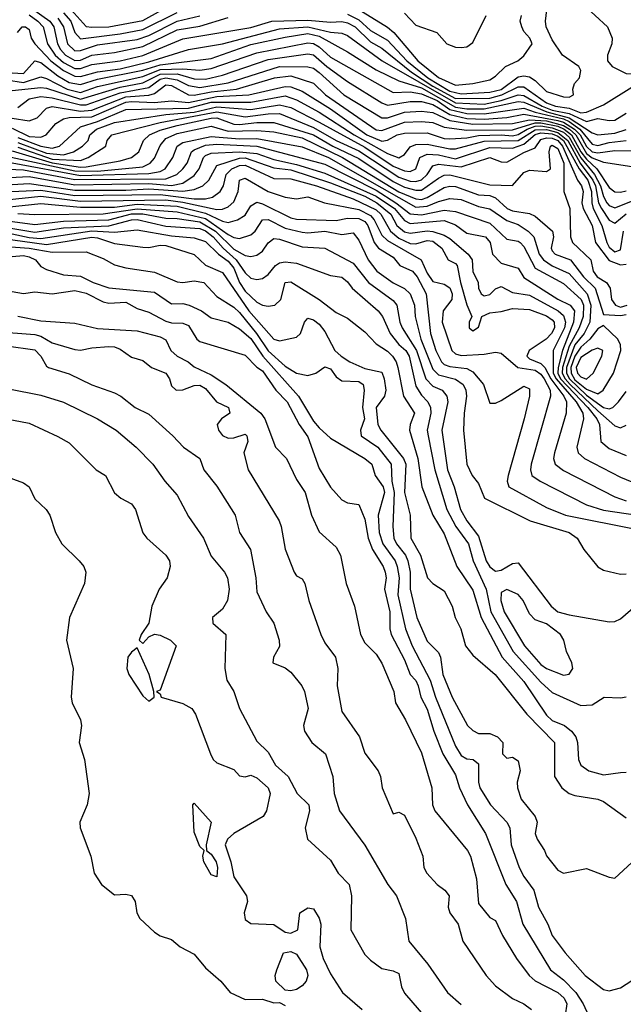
# Model space of a CAD drawing. Header units: metres. Extents: x -51132 to -49532, y -231222 to -229437.
# Tile 450 of 656: x -50107 to -50054, y -230542 to -230456. Entities that reach past the tile are written whole.
import ezdxf

# ---------------------------------------------------------------- set-up
doc = ezdxf.new("R2010")
doc.units = ezdxf.units.M
for name, color, linetype in [('CONTOUR_HALF', 8, 'Continuous'), ('CONTOUR_INDEX', 1, 'Continuous'), ('CONTOUR_INTER', 3, 'Continuous')]:
    doc.layers.add(name, color=color, linetype=linetype)

msp = doc.modelspace()

# ---------------------------------------------------------------- linework, layer by layer
at = {"layer": 'CONTOUR_HALF'}
for points, elevation in [([(-50102.389, -230454.759), (-50101.08, -230456.22), (-50100.58, -230456.3), (-50099.08, -230456.274), (-50096.08, -230455.712), (-50093.08, -230454.03)], 57.5), ([(-50077.08, -230454.733), (-50074.58, -230456.303), (-50074.014, -230456.759), (-50071.915, -230459.259), (-50070.08, -230460.718), (-50068.58, -230461.409), (-50067.071, -230461.259), (-50065.58, -230460.915), (-50065.08, -230460.619), (-50064.202, -230459.759), (-50063.1, -230459.259), (-50062.58, -230458.812), (-50061.836, -230457.759), (-50062.04, -230457.259), (-50062.58, -230456.684), (-50062.752, -230456.259), (-50062.899, -230455.759), (-50062.784, -230455.259)], 58.5), ([(-50106.08, -230455.221), (-50105.328, -230455.759), (-50104.874, -230456.259), (-50104.493, -230457.759), (-50103.795, -230458.759), (-50103.08, -230459.402), (-50102.08, -230459.918), (-50101.58, -230459.935), (-50100.58, -230459.564), (-50098.08, -230459.247), (-50096.08, -230458.798), (-50092.58, -230457.312), (-50086.58, -230456.329), (-50084.746, -230455.759), (-50081.58, -230455.689), (-50079.58, -230455.865), (-50078.58, -230455.779), (-50078.08, -230455.896), (-50077.415, -230456.259), (-50076.08, -230457.579), (-50075.08, -230458.136), (-50072.447, -230460.259), (-50070.58, -230461.473), (-50068.58, -230462.562), (-50065.58, -230462.542), (-50064.505, -230462.259), (-50063.08, -230461.552), (-50062.58, -230461.544), (-50060.58, -230462.951), (-50059.806, -230463.259), (-50058.58, -230463.431), (-50057.58, -230463.819), (-50057.08, -230463.782), (-50055.58, -230463.137), (-50053.08, -230461.583)], 59.5), ([(-50103.58, -230455.495), (-50103.058, -230456.259), (-50102.725, -230457.759), (-50102.08, -230458.376), (-50101.58, -230458.342), (-50100.08, -230457.846), (-50096.58, -230457.384), (-50095.58, -230457.04), (-50093.08, -230455.773), (-50091.08, -230455.305)], 58.5), ([(-50107.58, -230460.321), (-50106.58, -230460.368), (-50105.58, -230459.244), (-50105.08, -230459.403), (-50103.58, -230460.567), (-50102.58, -230461.156), (-50101.58, -230461.344), (-50100.08, -230460.87), (-50096.08, -230460.081), (-50094.58, -230459.595), (-50090.08, -230459.036), (-50086.58, -230457.829), (-50083.58, -230457.161), (-50081.58, -230456.863), (-50080.58, -230457.095), (-50078.08, -230458.449), (-50075.58, -230460.046), (-50073.58, -230461.005), (-50071.58, -230461.638), (-50068.58, -230463.328), (-50067.58, -230463.48), (-50066.08, -230463.492), (-50063.08, -230462.843), (-50062.58, -230462.884), (-50060.571, -230463.759), (-50058.58, -230464.276), (-50056.58, -230465.586), (-50056.08, -230465.768), (-50054.58, -230465.609), (-50053.58, -230465.302)], 60.5), ([(-50107.58, -230461.854), (-50105.08, -230461.609), (-50104.58, -230461.665), (-50101.58, -230462.62), (-50098.08, -230461.57), (-50096.08, -230461.185), (-50094.58, -230460.428), (-50093.08, -230460.414), (-50091.58, -230460.838), (-50090.58, -230460.862), (-50089.08, -230460.508), (-50085.08, -230459.147), (-50081.58, -230458.632), (-50081.08, -230458.738), (-50079.904, -230459.759), (-50078.08, -230461.077), (-50075.08, -230462.951), (-50074.58, -230463.149), (-50072.58, -230462.831), (-50071.58, -230462.842), (-50070.58, -230463.095), (-50069.08, -230463.984), (-50067.58, -230464.325), (-50066.08, -230464.386), (-50064.08, -230464.236), (-50062.58, -230463.959), (-50059.58, -230464.517), (-50059.08, -230464.649), (-50058.124, -230465.259), (-50057.622, -230465.759), (-50057.08, -230466.791), (-50056.58, -230467.271), (-50056.08, -230467.36), (-50054.58, -230467.141), (-50053.08, -230467.19)], 61.5), ([(-50107.58, -230464.313), (-50106.08, -230464.551), (-50105.38, -230464.259), (-50104.58, -230463.432), (-50104.08, -230463.28), (-50101.58, -230463.682), (-50100.58, -230463.611), (-50097.58, -230462.41), (-50095.58, -230462.287), (-50095.08, -230462.134), (-50094.08, -230461.366), (-50093.58, -230461.44), (-50092.08, -230462.255), (-50091.58, -230462.282), (-50090.08, -230461.99), (-50087.846, -230461.759), (-50084.51, -230460.759), (-50083.08, -230460.575), (-50081.08, -230461.227), (-50080.022, -230462.259), (-50075.58, -230465.32), (-50075.08, -230465.382), (-50073.08, -230464.665), (-50071.58, -230464.592), (-50070.58, -230464.673), (-50069.58, -230465.108), (-50067.58, -230465.365), (-50063.58, -230465.342), (-50061.58, -230464.714), (-50061.08, -230464.706), (-50059.58, -230465.018), (-50059.026, -230465.259), (-50058.392, -230465.759), (-50057.574, -230467.259), (-50057.08, -230467.925), (-50056.167, -230468.759), (-50055.08, -230470.406), (-50054.58, -230470.794), (-50054.08, -230470.825), (-50053.58, -230470.69)], 62.5), ([(-50107.08, -230466.018), (-50105.08, -230466.78), (-50104.08, -230466.931), (-50103.423, -230466.759), (-50101.58, -230465.062), (-50100.08, -230464.584), (-50097.58, -230463.534), (-50092.08, -230463.408), (-50090.08, -230462.908), (-50086.58, -230462.901), (-50083.58, -230462.342), (-50082.58, -230462.693), (-50080.58, -230463.779), (-50077.504, -230465.759), (-50074.58, -230467.4), (-50073.58, -230467.794), (-50073.08, -230467.499), (-50072.58, -230466.835), (-50072.08, -230466.63), (-50071.08, -230466.587), (-50069.08, -230467.003), (-50068.58, -230467.003), (-50066.08, -230466.327), (-50063.08, -230466.268), (-50061.58, -230465.327), (-50060.58, -230465.303), (-50059.58, -230465.566), (-50058.724, -230466.259), (-50057.635, -230468.259), (-50056.499, -230469.759), (-50056.279, -230470.259), (-50056.001, -230471.759), (-50055.748, -230472.259), (-50055.08, -230473.288), (-50054.58, -230473.55), (-50053.58, -230472.723)], 63.5), ([(-50107.08, -230466.846), (-50104.08, -230467.904), (-50101.58, -230468.015), (-50100.903, -230467.759), (-50099.339, -230466.759), (-50099.22, -230466.259), (-50098.816, -230465.759), (-50094.58, -230464.679), (-50089.58, -230463.756), (-50087.08, -230464.195), (-50085.08, -230463.913), (-50084.08, -230463.894), (-50081.08, -230465.115), (-50079.08, -230466.265), (-50077.08, -230467.166), (-50073.58, -230469.484), (-50072.58, -230469.838), (-50072.08, -230469.887), (-50071.58, -230469.719), (-50071.094, -230469.259), (-50070.58, -230468.49), (-50070.08, -230468.358), (-50068.08, -230468.579), (-50065.58, -230467.765), (-50064.58, -230468.14), (-50064.08, -230468.182), (-50062.58, -230467.325), (-50061.58, -230466.923), (-50061.08, -230466.186), (-50060.58, -230466.028), (-50060.08, -230466.061), (-50059.58, -230466.257), (-50059.165, -230466.759), (-50057.861, -230469.759), (-50057.493, -230470.259), (-50057.374, -230470.759), (-50057.485, -230471.759), (-50057.369, -230472.259), (-50056.569, -230473.759), (-50056.267, -230475.259), (-50055.08, -230476.842), (-50054.08, -230477.219), (-50053.58, -230477.153)], 64.5), ([(-50108.08, -230467.655), (-50102.08, -230468.938), (-50100.08, -230468.966), (-50096.08, -230468.575), (-50095.44, -230468.259), (-50095.08, -230467.837), (-50094.58, -230466.713), (-50094.08, -230466.096), (-50093.08, -230465.649), (-50090.08, -230464.999), (-50088.58, -230465.446), (-50086.08, -230465.383), (-50084.58, -230465.491), (-50082.08, -230466.043), (-50078.545, -230467.759), (-50073.58, -230470.792), (-50072.08, -230471.395), (-50071.58, -230471.461), (-50071.08, -230471.294), (-50069.58, -230470.401), (-50069.08, -230470.275), (-50068.58, -230470.329), (-50066.58, -230471.053), (-50065.58, -230471.108), (-50065.08, -230471.305), (-50064.032, -230472.259), (-50063.58, -230472.447), (-50062.08, -230472.692), (-50061.58, -230472.918), (-50060.05, -230474.259), (-50059.965, -230474.759), (-50060.179, -230475.759), (-50060.08, -230475.976), (-50059.831, -230476.259), (-50058.469, -230476.759), (-50057.346, -230478.259), (-50056.309, -230479.259), (-50055.58, -230481.589), (-50054.08, -230481.683), (-50053.58, -230481.578)], 65.5), ([(-50108.58, -230468.775), (-50106.58, -230468.851), (-50102.08, -230469.71), (-50094.08, -230469.654), (-50093.113, -230469.259), (-50092.567, -230468.759), (-50092.182, -230468.259), (-50091.811, -230467.259), (-50091.58, -230467.094), (-50090.58, -230466.668), (-50089.58, -230466.586), (-50086.08, -230466.759), (-50080.08, -230468.359), (-50075.58, -230470.64), (-50073.827, -230471.759), (-50072.58, -230472.729), (-50071.58, -230472.805), (-50069.58, -230472.409), (-50068.58, -230472.521), (-50065.58, -230473.532), (-50064.08, -230474.953), (-50063.08, -230475.123), (-50062.915, -230475.259), (-50062.58, -230475.61), (-50061.58, -230477.511), (-50059.08, -230478.863), (-50057.547, -230480.259), (-50057.342, -230480.759), (-50057.364, -230481.759), (-50057.7, -230482.759), (-50058.58, -230484.38), (-50059.18, -230486.259), (-50059.202, -230486.759), (-50058.957, -230487.259), (-50058.51, -230487.759), (-50056.08, -230490.063), (-50054.58, -230491.387), (-50054.08, -230491.557), (-50053.58, -230491.317)], 66.5), ([(-50109.58, -230470.273), (-50106.08, -230470.054), (-50102.08, -230470.639), (-50097.58, -230470.648), (-50095.58, -230470.514), (-50092.58, -230470.722), (-50091.58, -230470.594), (-50090.809, -230470.259), (-50090.287, -230469.759), (-50089.58, -230468.468), (-50087.58, -230467.821), (-50087.08, -230467.803), (-50084.58, -230468.671), (-50083.08, -230468.841), (-50079.58, -230469.996), (-50076.58, -230471.181), (-50075.519, -230471.759), (-50074.291, -230472.759), (-50073.76, -230473.759), (-50073.08, -230474.305), (-50072.58, -230474.425), (-50071.08, -230474.205), (-50070.58, -230474.264), (-50069.58, -230474.592), (-50069.08, -230474.906), (-50067.475, -230476.259), (-50067.123, -230476.759), (-50067.08, -230477.795), (-50066.607, -230478.759), (-50066.562, -230479.259), (-50066.335, -230479.759), (-50066.08, -230479.949), (-50065.58, -230479.823), (-50065.08, -230479.321), (-50064.58, -230479.116), (-50063.58, -230479.642), (-50062.08, -230479.882), (-50059.555, -230481.259), (-50059.08, -230481.667), (-50058.915, -230482.259), (-50058.993, -230482.759), (-50060, -230484.759), (-50060, -230486.759), (-50059.746, -230487.259), (-50057.982, -230489.259), (-50057.384, -230490.259), (-50057.318, -230490.759), (-50057.917, -230493.259), (-50057.813, -230493.759), (-50057.244, -230494.259), (-50054.08, -230495.9), (-50053.08, -230496.313)], 67.5), ([(-50108.08, -230471.485), (-50105.08, -230471.164), (-50101.58, -230471.615), (-50094.08, -230471.502), (-50092.58, -230471.692), (-50089.58, -230472.329), (-50089.08, -230472.319), (-50088.58, -230472.107), (-50088.08, -230471.681), (-50087.702, -230470.759), (-50087.603, -230469.759), (-50087.08, -230469.579), (-50085.08, -230470.746), (-50083.58, -230471.261), (-50082.58, -230471.404), (-50081.58, -230471.215), (-50080.107, -230471.759), (-50077.08, -230472.343), (-50076.08, -230472.87), (-50075.759, -230473.259), (-50075.08, -230474.604), (-50074.58, -230475.061), (-50071.612, -230476.759), (-50071.08, -230477.956), (-50070.58, -230478.677), (-50069.58, -230478.904), (-50069.08, -230479.246), (-50068.873, -230479.759), (-50068.915, -230480.259), (-50069.69, -230481.259), (-50069.771, -230482.259), (-50068.916, -230484.759), (-50068.58, -230485.051), (-50068.08, -230485.193), (-50066.08, -230485.084), (-50065.08, -230484.891), (-50064.58, -230484.978), (-50063.119, -230486.259), (-50061.58, -230486.495), (-50061.08, -230486.842), (-50060.798, -230487.259), (-50060.267, -230488.259), (-50060.22, -230488.759), (-50061.922, -230494.759), (-50062.001, -230495.259), (-50061.862, -230495.759), (-50061.133, -230496.259), (-50057.08, -230498.325), (-50055.58, -230498.795), (-50052.58, -230499.243)], 68.5), ([(-50107.08, -230472.683), (-50105.58, -230472.796), (-50099.58, -230472.733), (-50096.58, -230472.276), (-50093.08, -230472.56), (-50090.58, -230473.132), (-50088.58, -230474.543), (-50088.08, -230474.812), (-50087.58, -230474.889), (-50086.58, -230474.575), (-50086.22, -230474.259), (-50085.58, -230473.26), (-50085.08, -230473.218), (-50083.58, -230473.978), (-50082.08, -230474.341), (-50081.58, -230474.402), (-50080.08, -230474.262), (-50078.58, -230474.545), (-50077.58, -230474.392), (-50077.08, -230475.054), (-50076.286, -230476.759), (-50075.499, -230477.759), (-50074.08, -230478.808), (-50073.08, -230479.289), (-50072.577, -230479.759), (-50072.191, -230480.759), (-50072.151, -230481.759), (-50071.642, -230483.759), (-50070.58, -230486.404), (-50070.08, -230486.909), (-50068.58, -230487.288), (-50067.913, -230487.759), (-50067.674, -230488.259), (-50067.622, -230488.759), (-50067.84, -230490.259), (-50067.88, -230491.759), (-50067.58, -230494.758), (-50067.128, -230495.759), (-50066.58, -230496.473), (-50066.035, -230497.759), (-50062.023, -230499.759), (-50058.583, -230500.759), (-50057.883, -230501.259), (-50057.288, -230502.259), (-50056.08, -230503.788), (-50055.58, -230504.087), (-50054.08, -230504.433), (-50053.58, -230504.426)], 69.5), ([(-50111.08, -230473.421), (-50105.58, -230474.345), (-50103.08, -230473.951), (-50099.08, -230473.776), (-50097.08, -230473.241), (-50096.58, -230473.21), (-50094.08, -230473.814), (-50091.08, -230474.011), (-50090.58, -230474.225), (-50089.919, -230474.759), (-50089.026, -230475.759), (-50087.885, -230476.759), (-50087.08, -230477.927), (-50086.58, -230478.395), (-50086.08, -230478.507), (-50085.58, -230478.418), (-50085.08, -230478.058), (-50084.416, -230477.259), (-50084.08, -230477.026), (-50083.58, -230476.956), (-50082.58, -230477.069), (-50079.58, -230478.149), (-50078.58, -230478.295), (-50078.08, -230478.714), (-50077.692, -230479.259), (-50075.388, -230481.259), (-50075.026, -230481.759), (-50074.326, -230483.259), (-50073.58, -230484.211), (-50072.956, -230484.759), (-50072.667, -230485.259), (-50072.08, -230487.906), (-50071.58, -230488.689), (-50071.012, -230489.259), (-50070.79, -230489.759), (-50070.775, -230490.259), (-50071.069, -230491.759), (-50071.004, -230492.259), (-50070.395, -230495.259), (-50069.357, -230498.759), (-50068.565, -230500.259), (-50067.448, -230501.759), (-50067.026, -230503.259), (-50065.889, -230505.759), (-50065.473, -230507.759), (-50063.505, -230511.259), (-50061.08, -230513.945), (-50060.08, -230514.844), (-50057.58, -230516.012), (-50056.58, -230515.946), (-50055.518, -230515.259), (-50054.08, -230515.324), (-50053.58, -230515.236)], 70.5), ([(-50108.58, -230474.872), (-50104.58, -230475.436), (-50100.58, -230474.788), (-50100.08, -230474.838), (-50098.58, -230475.346), (-50096.08, -230475.651), (-50095.58, -230475.683), (-50094.58, -230475.474), (-50094.08, -230475.524), (-50091.58, -230476.316), (-50090.58, -230477.227), (-50089.08, -230477.9), (-50086.76, -230481.259), (-50084.58, -230483.759), (-50084.08, -230483.897), (-50082.58, -230483.571), (-50082.226, -230483.259), (-50081.876, -230482.259), (-50081.58, -230481.906), (-50081.08, -230482.039), (-50080.58, -230482.435), (-50080.08, -230483.088), (-50079.196, -230484.759), (-50078.66, -230485.259), (-50077.886, -230485.759), (-50076.58, -230486.338), (-50075.08, -230486.661), (-50074.851, -230487.259), (-50074.722, -230488.259), (-50074.847, -230488.759), (-50075.571, -230489.759), (-50075.411, -230491.259), (-50075.168, -230491.759), (-50073.163, -230494.259), (-50072.967, -230494.759), (-50073.079, -230497.259), (-50072.564, -230499.259), (-50072.517, -230501.259), (-50071.675, -230502.759), (-50071.057, -230504.759), (-50070.591, -230505.259), (-50069.58, -230505.9), (-50068.898, -230507.259), (-50068.624, -230508.259), (-50068.127, -230509.259), (-50067.707, -230510.759), (-50067.08, -230511.574), (-50065.101, -230513.259), (-50062.321, -230516.759), (-50059.882, -230519.259), (-50059.878, -230522.259), (-50059.23, -230523.259), (-50058.58, -230523.736), (-50058.08, -230523.934), (-50056.08, -230524.257), (-50055.58, -230524.441), (-50053.58, -230525.891)], 71.5), ([(-50107.58, -230476.468), (-50106.58, -230476.394), (-50106.08, -230476.5), (-50105.538, -230476.759), (-50105.08, -230477.353), (-50104.58, -230477.614), (-50103.08, -230478.088), (-50101.58, -230478.198), (-50100.463, -230478.759), (-50099.08, -230479.235), (-50095.08, -230479.616), (-50093.58, -230480.65), (-50092.58, -230480.628), (-50092.022, -230480.759), (-50090.926, -230481.259), (-50090.08, -230481.868), (-50088.58, -230482.273), (-50087.58, -230482.839), (-50086.58, -230483.695), (-50085.553, -230485.259), (-50082.4, -230488.759), (-50081.08, -230490.968), (-50080.58, -230491.561), (-50079.58, -230492.48), (-50076.572, -230494.259), (-50075.96, -230494.759), (-50075.65, -230495.759), (-50074.967, -230496.759), (-50074.836, -230497.259), (-50075.38, -230499.259), (-50075.307, -230500.759), (-50074.99, -230501.759), (-50073.899, -230503.259), (-50073.712, -230503.759), (-50073.555, -230504.759), (-50073.671, -230506.259), (-50072.991, -230509.259), (-50072.407, -230510.759), (-50070.832, -230513.759), (-50070.355, -230515.259), (-50068.58, -230519.572), (-50068.08, -230520.413), (-50067.58, -230520.698), (-50067.033, -230520.759), (-50066.58, -230521.129), (-50066.574, -230522.759), (-50066.437, -230523.259), (-50065.525, -230524.759), (-50064.063, -230526.259), (-50063.804, -230526.759), (-50063.706, -230528.259), (-50062.98, -230530.259), (-50062.58, -230531.06), (-50061.712, -230532.259), (-50061.303, -230533.759), (-50060.457, -230535.259), (-50060.073, -230536.259), (-50058.957, -230537.759), (-50057.179, -230539.759), (-50055.58, -230540.989), (-50055.08, -230541.124), (-50054.08, -230540.851), (-50052.08, -230539.566)], 72.5), ([(-50107.08, -230481.735), (-50105.08, -230482.149), (-50102.08, -230482.359), (-50100.08, -230482.825), (-50096.58, -230483.025), (-50094.58, -230483.547), (-50094.08, -230483.806), (-50093.622, -230484.759), (-50093.08, -230485.258), (-50092.099, -230485.759), (-50091.58, -230486.188), (-50090.08, -230486.907), (-50088.807, -230487.759), (-50085.714, -230490.259), (-50085.362, -230490.759), (-50084.414, -230493.259), (-50083.45, -230494.259), (-50082.58, -230496.114), (-50081.804, -230497.259), (-50081.266, -230499.259), (-50080.58, -230500.712), (-50079.08, -230502.074), (-50078.711, -230502.759), (-50078.208, -230505.259), (-50077.461, -230507.259), (-50076.946, -230509.759), (-50076.58, -230510.474), (-50075.58, -230511.494), (-50075.08, -230512.277), (-50074.016, -230514.759), (-50073.854, -230515.759), (-50072.992, -230517.259), (-50071.58, -230520.179), (-50070.671, -230523.259), (-50070.603, -230524.759), (-50070.409, -230525.259), (-50067.528, -230528.759), (-50067.265, -230529.259), (-50066.757, -230531.259), (-50066.58, -230533.427), (-50065.58, -230534.667), (-50065.08, -230534.92), (-50064.458, -230536.259), (-50063.216, -230538.259), (-50062.113, -230539.759), (-50061.58, -230540.243), (-50059.584, -230541.259), (-50059.039, -230541.759), (-50058.789, -230542.259), (-50058.942, -230543.259)], 73.5), ([(-50055.58, -230482.556), (-50056.08, -230482.853), (-50056.782, -230483.759), (-50057.58, -230484.449), (-50058.08, -230485.262), (-50058.444, -230486.259), (-50058.43, -230486.759), (-50058.08, -230487.322), (-50057.08, -230488.152), (-50056.08, -230488.575), (-50055.609, -230488.259), (-50054.688, -230486.759), (-50054.057, -230484.759), (-50054.072, -230484.259), (-50054.309, -230483.759), (-50055.58, -230482.556)], 65.5), ([(-50108.08, -230484.348), (-50105.58, -230484.696), (-50105.08, -230485.259), (-50104.58, -230486.135), (-50104.38, -230486.259), (-50102.58, -230486.795), (-50100.58, -230487.778), (-50098.58, -230488.474), (-50098.038, -230488.759), (-50096.779, -230489.759), (-50095.58, -230490.365), (-50093.453, -230492.259), (-50092.527, -230493.259), (-50091.066, -230494.259), (-50090.714, -230495.259), (-50089.58, -230496.704), (-50087.966, -230499.259), (-50087.586, -230500.759), (-50086.626, -230502.259), (-50086.168, -230504.759), (-50086.08, -230505.987), (-50085.256, -230507.759), (-50084.577, -230508.759), (-50084.101, -230510.259), (-50084.08, -230510.814), (-50084.602, -230511.759), (-50084.654, -230512.259), (-50083.58, -230512.691), (-50083.08, -230513.059), (-50082.101, -230514.259), (-50081.872, -230514.759), (-50081.537, -230516.259), (-50081.972, -230517.759), (-50081.869, -230518.259), (-50081.238, -230519.259), (-50080.017, -230520.259), (-50079.379, -230522.259), (-50079.255, -230523.759), (-50078.791, -230525.259), (-50076.58, -230528.294), (-50074.529, -230531.759), (-50073.78, -230532.759), (-50072.983, -230534.759), (-50072.699, -230536.759), (-50071.013, -230538.759), (-50069.285, -230541.259), (-50068.08, -230542.326)], 74.5), ([(-50110.58, -230490.292), (-50106.08, -230491.156), (-50103.58, -230492.33), (-50102.58, -230492.895), (-50100.191, -230495.259), (-50099.379, -230495.759), (-50098.58, -230497.285), (-50098.034, -230497.759), (-50097.08, -230498.26), (-50096.748, -230498.759), (-50096.08, -230500.794), (-50095.74, -230501.259), (-50094.082, -230502.759), (-50093.754, -230503.259), (-50093.691, -230503.759), (-50093.946, -230504.759), (-50094.644, -230505.759), (-50095.288, -230507.259), (-50095.554, -230508.759), (-50096.242, -230509.759), (-50096.419, -230510.259), (-50096.08, -230510.552), (-50095.58, -230509.962), (-50095.08, -230509.73), (-50094.58, -230509.801), (-50093.668, -230510.259), (-50093.149, -230510.759), (-50094.58, -230514.638), (-50094.904, -230514.759), (-50094.58, -230514.977), (-50094.49, -230515.259), (-50092.58, -230515.832), (-50091.775, -230516.259), (-50091.474, -230516.759), (-50090.133, -230520.259), (-50089.902, -230520.759), (-50089.58, -230521.04), (-50088.08, -230521.622), (-50087.58, -230522.195), (-50087.08, -230522.284), (-50086.58, -230522.135), (-50086.08, -230522.354), (-50085.062, -230523.259), (-50084.888, -230523.759), (-50085.212, -230525.259), (-50085.516, -230525.759), (-50088.091, -230527.259), (-50088.632, -230527.759), (-50088.859, -230528.259), (-50088.356, -230529.759), (-50088.08, -230531.08), (-50086.974, -230532.759), (-50086.896, -230533.259), (-50087.177, -230534.259), (-50087.08, -230534.838), (-50086.58, -230535.188), (-50084.58, -230535.284), (-50083.58, -230535.939), (-50083.08, -230536.034), (-50082.467, -230535.759), (-50082.277, -230534.259), (-50081.58, -230533.803), (-50081.08, -230533.896), (-50080.58, -230534.709), (-50080.424, -230535.259), (-50080.512, -230537.259), (-50080.237, -230538.259), (-50079.58, -230539.629), (-50078.536, -230541.259), (-50076.808, -230542.759)], 75.5), ([(-50096.58, -230510.935), (-50097.08, -230511.3), (-50097.417, -230511.759), (-50097.487, -230512.759), (-50097.325, -230513.259), (-50096.08, -230515.141), (-50095.58, -230515.627), (-50095.105, -230515.259), (-50095.118, -230514.759), (-50095.529, -230513.259), (-50096.58, -230510.935)], 75.5)]:
    msp.add_lwpolyline(points, dxfattribs=dict(at, elevation=elevation))
at = {"layer": 'CONTOUR_INDEX'}
for points, elevation in [([(-50107.117, -230456.759), (-50106.698, -230456.259), (-50106.417, -230456.259), (-50106.08, -230456.498), (-50105.914, -230457.259), (-50105.596, -230457.759), (-50104.199, -230459.259), (-50103.08, -230460.118), (-50102.08, -230460.616), (-50101.58, -230460.637), (-50100.08, -230460.21), (-50098.08, -230459.959), (-50095.58, -230459.356), (-50092.08, -230458.257), (-50089.08, -230457.751), (-50084.08, -230456.439), (-50081.58, -230456.249), (-50079.58, -230456.722), (-50078.58, -230456.823), (-50078.08, -230457.028), (-50075.038, -230459.259), (-50068.58, -230462.951), (-50066.08, -230463.058), (-50064.58, -230462.752), (-50063.08, -230462.257), (-50062.58, -230462.313), (-50060.966, -230463.259), (-50060.08, -230463.591), (-50058.58, -230463.901), (-50057.08, -230464.588), (-50056.08, -230464.334), (-50055.08, -230464.518), (-50054.58, -230464.469), (-50053.58, -230463.867)], 60), ([(-50107.58, -230467.178), (-50104.08, -230468.243), (-50101.58, -230468.606), (-50101.08, -230468.582), (-50098.08, -230468.062), (-50097.08, -230467.777), (-50096.436, -230467.259), (-50096.026, -230466.259), (-50095.508, -230465.759), (-50094.58, -230465.357), (-50093.08, -230464.95), (-50090.08, -230464.288), (-50089.58, -230464.281), (-50088.08, -230464.819), (-50087.58, -230464.865), (-50086.08, -230464.69), (-50084.58, -230464.677), (-50081.08, -230465.775), (-50079.374, -230466.759), (-50077.08, -230467.847), (-50074.08, -230469.886), (-50073.08, -230470.365), (-50072.08, -230470.65), (-50071.58, -230470.628), (-50070.08, -230469.59), (-50069.58, -230469.334), (-50069.08, -230469.304), (-50065.58, -230470.177), (-50063.58, -230470.238), (-50062.58, -230469.088), (-50062.08, -230468.876), (-50060.58, -230468.993), (-50060.227, -230468.759), (-50060.351, -230467.259), (-50060.225, -230466.759), (-50060.08, -230466.685), (-50059.58, -230466.982), (-50059.061, -230468.259), (-50059.072, -230470.759), (-50058.542, -230472.259), (-50058.471, -230474.759), (-50058.303, -230475.259), (-50056.687, -230476.759), (-50056.474, -230477.759), (-50056.122, -230478.259), (-50055.295, -230478.759), (-50054.982, -230479.259), (-50054.878, -230480.259), (-50054.513, -230480.759), (-50054.08, -230480.943), (-50053.479, -230480.759)], 65), ([(-50111.08, -230472.929), (-50105.58, -230473.674), (-50103.08, -230473.376), (-50099.08, -230473.239), (-50097.08, -230472.713), (-50096.08, -230472.736), (-50094.08, -230473.117), (-50093.08, -230473.138), (-50091.08, -230473.426), (-50089.716, -230474.259), (-50088.08, -230475.828), (-50087.08, -230476.378), (-50086.58, -230476.47), (-50086.08, -230476.368), (-50085.58, -230476.011), (-50085.08, -230475.274), (-50084.58, -230474.904), (-50084.08, -230474.954), (-50082.08, -230475.641), (-50080.08, -230475.731), (-50077.58, -230477.071), (-50076.234, -230478.759), (-50074.08, -230480.351), (-50073.749, -230480.759), (-50073.489, -230482.259), (-50073.289, -230482.759), (-50072.02, -230484.759), (-50071.21, -230487.259), (-50070.58, -230487.88), (-50069.757, -230488.259), (-50069.346, -230488.759), (-50069.257, -230489.259), (-50069.779, -230491.759), (-50069.286, -230495.259), (-50068.713, -230496.759), (-50068.145, -230498.759), (-50067.59, -230499.759), (-50066.58, -230501.108), (-50065.881, -230503.259), (-50065.58, -230503.809), (-50065.08, -230504.175), (-50064.58, -230504.085), (-50063.58, -230503.488), (-50063.08, -230503.453), (-50060.175, -230507.259), (-50059.58, -230507.744), (-50058.58, -230508.034), (-50055.08, -230508.643), (-50054.58, -230508.61), (-50054.08, -230508.368), (-50050.58, -230505.361)], 70), ([(-50056.58, -230484.709), (-50057.58, -230485.37), (-50057.975, -230486.259), (-50057.864, -230486.759), (-50057.58, -230487.081), (-50057.08, -230487.282), (-50056.489, -230486.759), (-50055.723, -230485.259), (-50055.631, -230484.759), (-50056.08, -230484.541), (-50056.58, -230484.709)], 65), ([(-50110.58, -230487.594), (-50105.08, -230488.678), (-50103.08, -230489.31), (-50100.08, -230490.754), (-50098.438, -230491.759), (-50096.691, -230493.259), (-50095.206, -230494.759), (-50094.158, -230496.259), (-50093.08, -230497.481), (-50092.08, -230499.371), (-50090.757, -230501.259), (-50090.08, -230502.854), (-50088.925, -230504.259), (-50088.655, -230504.759), (-50088.51, -230505.759), (-50088.659, -230506.759), (-50089.08, -230507.527), (-50089.958, -230508.259), (-50089.945, -230508.759), (-50088.799, -230509.759), (-50088.88, -230512.759), (-50088.709, -230513.759), (-50088.085, -230514.759), (-50087.58, -230516.259), (-50086.08, -230519.129), (-50085.08, -230520.119), (-50084.425, -230521.259), (-50083.311, -230522.259), (-50082.526, -230523.759), (-50081.483, -230524.759), (-50081.432, -230525.259), (-50081.809, -230526.759), (-50081.608, -230527.759), (-50079.58, -230529.624), (-50078.919, -230530.759), (-50077.946, -230531.759), (-50077.741, -230532.759), (-50077.787, -230535.759), (-50076.58, -230537.907), (-50076.08, -230538.427), (-50075.08, -230539.145), (-50074.08, -230539.349), (-50073.58, -230539.578), (-50073.342, -230540.759), (-50073.08, -230541.336), (-50070.127, -230544.759)], 75), ([(-50064.58, -230506.068), (-50064.595, -230506.759), (-50064.316, -230507.759), (-50062.517, -230510.759), (-50061.08, -230512.391), (-50060.586, -230512.759), (-50059.08, -230513.319), (-50058.58, -230513.25), (-50058.284, -230512.759), (-50058.348, -230512.259), (-50058.841, -230511.259), (-50059.056, -230510.259), (-50059.341, -230509.759), (-50060.58, -230508.826), (-50061.58, -230508.475), (-50062.08, -230507.918), (-50062.627, -230506.759), (-50063.08, -230506.217), (-50064.08, -230505.783), (-50064.58, -230506.068)], 70)]:
    msp.add_lwpolyline(points, dxfattribs=dict(at, elevation=elevation))
at = {"layer": 'CONTOUR_INTER'}
for points, elevation in [([(-50106.58, -230454.13), (-50104.283, -230455.759), (-50103.92, -230456.259), (-50103.615, -230457.759), (-50103.35, -230458.259), (-50102.903, -230458.759), (-50102.08, -230459.214), (-50101.58, -230459.199), (-50100.58, -230458.742), (-50098.58, -230458.527), (-50096.08, -230458.008), (-50093.08, -230456.525), (-50091.08, -230456.209), (-50088.58, -230455.45)], 59), ([(-50057.395, -230454.259), (-50055.207, -230456.259), (-50054.806, -230457.259), (-50054.828, -230457.759), (-50055.209, -230458.759), (-50055.227, -230459.259), (-50054.804, -230459.759), (-50053.58, -230460.356), (-50052.08, -230460.417), (-50051.084, -230460.259), (-50048.58, -230459.561), (-50047.08, -230459.585), (-50045.58, -230459.378), (-50044.58, -230459.444), (-50043.467, -230459.259), (-50042.58, -230458.93), (-50041.08, -230459.46), (-50040.08, -230459.461), (-50038.58, -230459.119), (-50036.58, -230458.438), (-50035.58, -230458.267), (-50034.58, -230457.722), (-50032.08, -230455.065)], 59), ([(-50103.08, -230455.033), (-50102.429, -230455.759), (-50102.078, -230456.759), (-50101.58, -230457.331), (-50098.08, -230456.885), (-50096.08, -230456.496), (-50093.08, -230454.993)], 58), ([(-50078.08, -230455.146), (-50077.08, -230455.65), (-50076.08, -230456.58), (-50074.58, -230457.445), (-50072.88, -230459.259), (-50071.01, -230460.759), (-50069.08, -230461.911), (-50068.08, -230462.174), (-50065.58, -230462.015), (-50064.58, -230461.765), (-50063.08, -230460.674), (-50062.58, -230460.564), (-50062.08, -230460.677), (-50061.58, -230460.974), (-50060.58, -230461.964), (-50059.08, -230462.415), (-50058.58, -230462.45), (-50058.202, -230462.259), (-50058.261, -230461.759), (-50058.115, -230461.259), (-50057.678, -230460.759), (-50057.58, -230460.115), (-50057.753, -230459.759), (-50059.172, -230458.759), (-50060.08, -230457.416), (-50060.608, -230456.259), (-50060.676, -230455.759), (-50060.548, -230454.759)], 59), ([(-50073.08, -230455.059), (-50072.08, -230456.102), (-50070.224, -230456.759), (-50069.352, -230457.759), (-50068.58, -230458.05), (-50068.08, -230458.083), (-50067.58, -230458.013), (-50067.08, -230457.653), (-50065.885, -230455.259)], 58), ([(-50108.08, -230460.941), (-50106.58, -230461.167), (-50105.08, -230460.651), (-50104.58, -230460.799), (-50102.758, -230461.759), (-50101.58, -230462.035), (-50100.08, -230461.529), (-50096.08, -230460.635), (-50094.58, -230460.023), (-50092.58, -230459.955), (-50091.08, -230460.08), (-50090.08, -230459.94), (-50086.08, -230458.547), (-50081.58, -230457.672), (-50081.08, -230457.743), (-50080.58, -230458.027), (-50079.58, -230458.938), (-50074.08, -230462.04), (-50072.58, -230461.97), (-50071.58, -230462.148), (-50070.201, -230462.759), (-50069.08, -230463.528), (-50067.58, -230463.9), (-50066.08, -230463.93), (-50062.58, -230463.424), (-50061.58, -230463.787), (-50059.08, -230464.37), (-50058.58, -230464.602), (-50057.661, -230465.259), (-50056.58, -230466.592), (-50056.08, -230466.718), (-50055.08, -230466.451), (-50053.58, -230466.256)], 61), ([(-50107.08, -230463.368), (-50106.08, -230462.605), (-50105.08, -230462.408), (-50104.08, -230462.51), (-50101.58, -230463.142), (-50101.08, -230463.124), (-50098.08, -230462.072), (-50095.58, -230461.617), (-50094.58, -230460.881), (-50094.08, -230460.749), (-50093.08, -230460.917), (-50092.08, -230461.429), (-50091.08, -230461.606), (-50088.58, -230461.185), (-50084.08, -230459.767), (-50081.58, -230459.778), (-50081.08, -230459.91), (-50080.58, -230460.277), (-50078.428, -230462.259), (-50075.08, -230464.271), (-50074.58, -230464.266), (-50073.08, -230463.779), (-50071.58, -230463.687), (-50070.58, -230463.818), (-50069.08, -230464.515), (-50067.08, -230464.844), (-50063.58, -230464.761), (-50062.08, -230464.436), (-50060.58, -230464.546), (-50059.08, -230464.935), (-50058.561, -230465.259), (-50058.005, -230465.759), (-50057.08, -230467.41), (-50056.58, -230467.807), (-50055.58, -230468.168), (-50053.08, -230468.564)], 62), ([(-50107.58, -230465.194), (-50106.08, -230465.905), (-50105.08, -230465.974), (-50104.583, -230465.759), (-50103.737, -230464.759), (-50103.08, -230464.366), (-50102.58, -230464.238), (-50100.58, -230464.189), (-50097.58, -230462.905), (-50097.08, -230462.825), (-50095.08, -230462.911), (-50093.58, -230462.774), (-50092.08, -230462.914), (-50089.58, -230462.398), (-50086.757, -230462.259), (-50083.58, -230461.519), (-50083.08, -230461.555), (-50082.08, -230461.928), (-50079.58, -230463.487), (-50076.379, -230465.759), (-50075.08, -230466.316), (-50074.58, -230466.239), (-50073.711, -230465.759), (-50073.08, -230465.618), (-50071.08, -230465.592), (-50069.58, -230466.099), (-50069.08, -230466.129), (-50067.58, -230466.033), (-50066.58, -230465.83), (-50064.58, -230465.771), (-50063.58, -230465.862), (-50063.08, -230465.749), (-50062.292, -230465.259), (-50061.58, -230465.01), (-50061.08, -230464.972), (-50060.08, -230465.146), (-50059.08, -230465.54), (-50058.58, -230465.987), (-50057.58, -230467.805), (-50056.369, -230469.259), (-50055.835, -230470.259), (-50055.58, -230471.2), (-50055.267, -230471.759), (-50055.08, -230471.991), (-50054.58, -230472.193), (-50052.58, -230471.408)], 63), ([(-50107.08, -230466.448), (-50104.58, -230467.388), (-50103.08, -230467.541), (-50102.193, -230467.259), (-50101.413, -230466.759), (-50100.915, -230466.259), (-50100.752, -230465.759), (-50100.178, -230465.259), (-50098.58, -230464.679), (-50094.08, -230463.992), (-50091.58, -230463.764), (-50089.58, -230463.296), (-50086.58, -230463.527), (-50084.08, -230463.126), (-50083.08, -230463.377), (-50080.58, -230464.65), (-50076.58, -230466.854), (-50074.08, -230468.517), (-50073.08, -230468.932), (-50072.58, -230468.996), (-50072.079, -230468.759), (-50071.735, -230467.759), (-50071.08, -230467.478), (-50070.08, -230467.532), (-50068.58, -230467.884), (-50065.58, -230466.881), (-50063.58, -230466.957), (-50062.58, -230466.603), (-50061.58, -230465.747), (-50061.08, -230465.604), (-50060.08, -230465.69), (-50059.58, -230465.884), (-50059.08, -230466.28), (-50057.724, -230468.759), (-50056.964, -230469.759), (-50056.619, -230470.759), (-50056.603, -230471.759), (-50056.469, -230472.259), (-50055.713, -230473.759), (-50055.284, -230475.259), (-50055.08, -230475.643), (-50054.58, -230476.066), (-50054.08, -230475.883), (-50053.809, -230474.259)], 64), ([(-50107.58, -230468.245), (-50101.58, -230469.355), (-50095.58, -230469.178), (-50094.58, -230469), (-50094.142, -230468.759), (-50093.446, -230467.759), (-50093.073, -230466.759), (-50092.58, -230466.456), (-50090.08, -230465.914), (-50087.58, -230466.12), (-50086.08, -230466.093), (-50082.08, -230466.83), (-50079.752, -230467.759), (-50072.08, -230472.136), (-50071.08, -230472.058), (-50070.08, -230471.635), (-50069.08, -230471.382), (-50068.08, -230471.47), (-50066.58, -230472.069), (-50065.58, -230472.282), (-50064.08, -230473.304), (-50063.08, -230473.649), (-50062.205, -230474.259), (-50061.696, -230474.759), (-50061.223, -230476.259), (-50060.846, -230476.759), (-50060.08, -230477.305), (-50058.58, -230477.985), (-50057.006, -230479.759), (-50056.679, -230480.759), (-50056.781, -230482.259), (-50057.264, -230483.259), (-50058.08, -230484.264), (-50058.819, -230486.259), (-50058.829, -230486.759), (-50058.576, -230487.259), (-50057.08, -230488.673), (-50055.58, -230489.769), (-50055.08, -230489.892), (-50054.738, -230489.759), (-50054.262, -230489.259), (-50053.58, -230488.368)], 66), ([(-50109.58, -230469.613), (-50106.08, -230469.424), (-50102.08, -230470.167), (-50095.58, -230470.047), (-50093.58, -230470.223), (-50092.58, -230470.016), (-50091.58, -230469.342), (-50091.142, -230468.759), (-50090.767, -230467.759), (-50090.58, -230467.582), (-50090.08, -230467.382), (-50087.58, -230467.262), (-50086.08, -230467.415), (-50084.58, -230467.938), (-50082.58, -230468.379), (-50080.08, -230469.152), (-50075.58, -230471.167), (-50073.962, -230472.259), (-50073.08, -230473.304), (-50072.58, -230473.562), (-50069.58, -230473.302), (-50068.58, -230473.695), (-50067.58, -230474.437), (-50065.942, -230474.759), (-50065.528, -230475.259), (-50065.339, -230476.259), (-50064.58, -230477.051), (-50063.08, -230477.507), (-50062.58, -230478.332), (-50059.58, -230480.224), (-50058.493, -230480.759), (-50058.133, -230481.259), (-50058.215, -230482.259), (-50059.172, -230484.759), (-50059.566, -230486.259), (-50059.58, -230486.759), (-50059.342, -230487.259), (-50056.95, -230489.759), (-50056.164, -230490.759), (-50055.918, -230491.259), (-50055.799, -230492.759), (-50055.08, -230493.381), (-50053.58, -230494.007)], 67), ([(-50109.58, -230470.855), (-50105.08, -230470.628), (-50102.08, -230471.111), (-50094.58, -230471.013), (-50091.58, -230471.391), (-50090.58, -230471.402), (-50089.98, -230471.259), (-50089.297, -230470.759), (-50088.992, -230470.259), (-50088.766, -230469.259), (-50088.263, -230468.759), (-50087.58, -230468.462), (-50087.08, -230468.425), (-50084.58, -230469.607), (-50083.08, -230469.628), (-50080.815, -230470.259), (-50077.58, -230471.401), (-50075.58, -230472.377), (-50075.16, -230472.759), (-50074.317, -230474.259), (-50073.58, -230474.854), (-50072.58, -230475.338), (-50072.08, -230475.378), (-50071.08, -230475.063), (-50070.58, -230475.131), (-50069.802, -230475.759), (-50069.236, -230476.759), (-50068.58, -230477.082), (-50068.436, -230477.259), (-50068.165, -230478.759), (-50067.58, -230480.723), (-50067.143, -230481.759), (-50067.377, -230482.259), (-50067.374, -230482.759), (-50067.08, -230483.013), (-50066.58, -230482.695), (-50066.261, -230481.759), (-50065.58, -230481.444), (-50064.58, -230481.334), (-50063.58, -230481.06), (-50062.08, -230481.155), (-50060.58, -230481.716), (-50060.08, -230482.049), (-50059.905, -230482.259), (-50059.879, -230482.759), (-50060.136, -230483.259), (-50060.626, -230483.759), (-50062.107, -230484.759), (-50062.324, -230485.259), (-50062.08, -230485.481), (-50061.08, -230485.901), (-50060.742, -230486.259), (-50060.2, -230487.259), (-50059.047, -230488.759), (-50058.822, -230489.259), (-50058.87, -230490.259), (-50059.878, -230493.759), (-50059.957, -230494.259), (-50059.832, -230494.759), (-50059.08, -230495.317), (-50054.58, -230497.621), (-50053.58, -230497.987)], 68), ([(-50108.08, -230472.149), (-50105.08, -230471.82), (-50101.58, -230472.145), (-50098.58, -230472.134), (-50096.58, -230471.881), (-50093.08, -230472.056), (-50090.58, -230472.652), (-50089.08, -230473.374), (-50088.58, -230473.482), (-50087.774, -230473.259), (-50087.08, -230472.838), (-50086.58, -230472.023), (-50086.08, -230471.706), (-50085.58, -230471.841), (-50083.08, -230473.064), (-50082.58, -230473.186), (-50079.08, -230473.323), (-50078.08, -230473.094), (-50077.08, -230473.147), (-50076.58, -230473.41), (-50076.3, -230473.759), (-50075.753, -230475.259), (-50075.375, -230475.759), (-50074.08, -230476.55), (-50073.486, -230477.259), (-50072.367, -230477.759), (-50071.967, -230478.259), (-50071.177, -230479.759), (-50070.794, -230483.259), (-50070.332, -230484.759), (-50069.814, -230485.759), (-50069.58, -230485.98), (-50069.08, -230486.162), (-50067.58, -230486.351), (-50067.08, -230486.645), (-50066.126, -230487.759), (-50065.58, -230489.394), (-50065.08, -230489.398), (-50064.58, -230489.163), (-50062.58, -230487.907), (-50062.08, -230488.121), (-50062.089, -230488.759), (-50062.544, -230490.759), (-50063.966, -230495.759), (-50064.044, -230496.259), (-50063.891, -230496.759), (-50060.58, -230498.566), (-50058.918, -230499.259), (-50052.58, -230500.511)], 69), ([(-50107.58, -230474.469), (-50106.08, -230474.816), (-50105.08, -230474.886), (-50100.58, -230474.216), (-50098.58, -230474.351), (-50096.58, -230474.141), (-50093.58, -230474.67), (-50091.58, -230474.831), (-50090.58, -230475.165), (-50089.45, -230476.259), (-50088.58, -230476.896), (-50088.08, -230477.508), (-50087.581, -230478.759), (-50087.08, -230479.531), (-50086.08, -230480.49), (-50085.58, -230480.764), (-50085.08, -230480.856), (-50084.48, -230480.759), (-50083.955, -230480.259), (-50083.58, -230478.781), (-50083.08, -230478.701), (-50080.572, -230480.259), (-50079.08, -230481.419), (-50078.08, -230481.901), (-50076.58, -230483.116), (-50075.58, -230484.16), (-50074.58, -230484.825), (-50074.146, -230485.259), (-50073.818, -230485.759), (-50073.676, -230486.259), (-50073.169, -230488.759), (-50072.206, -230490.259), (-50072.593, -230491.259), (-50072.627, -230491.759), (-50071.901, -230494.259), (-50071.555, -230496.759), (-50070.599, -230499.259), (-50069.58, -230500.897), (-50068.464, -230503.759), (-50067.08, -230505.848), (-50066.325, -230508.259), (-50064.486, -230511.759), (-50062.58, -230513.889), (-50060.58, -230516.866), (-50060.08, -230517.319), (-50059.006, -230517.759), (-50058.379, -230518.259), (-50058.008, -230518.759), (-50057.853, -230519.259), (-50057.782, -230520.759), (-50057.566, -230521.259), (-50056.858, -230521.759), (-50055.58, -230522.113), (-50054.08, -230521.885), (-50053.58, -230521.868)], 71), ([(-50108.08, -230475.592), (-50106.08, -230475.738), (-50104.08, -230476.109), (-50101.08, -230476.078), (-50099.58, -230476.666), (-50098.58, -230477.208), (-50097.58, -230477.479), (-50095.08, -230477.866), (-50093.08, -230478.711), (-50092.58, -230478.76), (-50091.58, -230478.614), (-50090.721, -230478.759), (-50089.58, -230479.987), (-50088.08, -230480.929), (-50087.58, -230481.418), (-50086.098, -230483.259), (-50085.08, -230484.786), (-50083.58, -230486.138), (-50082.58, -230486.736), (-50081.58, -230486.963), (-50080.869, -230486.759), (-50080.08, -230486.187), (-50079.58, -230486.377), (-50079.08, -230487.077), (-50078.58, -230487.424), (-50077.08, -230487.488), (-50076.715, -230487.759), (-50076.629, -230488.259), (-50076.76, -230489.759), (-50076.608, -230490.759), (-50076.953, -230491.759), (-50076.882, -230492.259), (-50075.43, -230493.259), (-50074.253, -230494.759), (-50074.195, -230496.259), (-50073.988, -230497.259), (-50074.097, -230500.259), (-50074.003, -230501.259), (-50073.781, -230501.759), (-50072.985, -230502.759), (-50072.78, -230503.259), (-50072.59, -230504.259), (-50072.575, -230505.759), (-50071.98, -230508.259), (-50071.08, -230510.33), (-50070.08, -230511.348), (-50069.904, -230511.759), (-50069.703, -230513.259), (-50068.898, -230515.259), (-50067.525, -230517.759), (-50067.08, -230518.209), (-50066.58, -230518.455), (-50065.58, -230518.462), (-50064.901, -230518.759), (-50064.428, -230519.259), (-50064.453, -230520.259), (-50064.08, -230520.64), (-50063.58, -230520.559), (-50063.08, -230520.879), (-50062.913, -230521.759), (-50063.154, -230522.759), (-50063.146, -230523.259), (-50062.824, -230524.259), (-50061.593, -230525.759), (-50061.412, -230526.259), (-50061.595, -230527.259), (-50061.4, -230527.759), (-50060.748, -230528.759), (-50060.58, -230529.226), (-50059.58, -230530.489), (-50059.08, -230530.75), (-50057.08, -230530.359), (-50055.08, -230531.125), (-50054.58, -230531.189), (-50053.08, -230529.829)], 72), ([(-50108.08, -230479.462), (-50106.58, -230479.737), (-50105.58, -230479.583), (-50104.08, -230479.778), (-50102.08, -230479.459), (-50101.08, -230479.709), (-50099.58, -230480.464), (-50099.08, -230480.595), (-50097.58, -230480.488), (-50096.58, -230481.062), (-50095.58, -230481.371), (-50094.08, -230482.162), (-50093.58, -230482.306), (-50092.58, -230482.349), (-50092.08, -230482.54), (-50091.334, -230483.759), (-50091.08, -230483.97), (-50087.08, -230485.174), (-50086.08, -230486.231), (-50085.58, -230486.54), (-50084.383, -230488.259), (-50083.392, -230489.259), (-50082.336, -230491.259), (-50081.58, -230492.36), (-50080.58, -230495.127), (-50079.58, -230496.791), (-50078.58, -230497.888), (-50078.08, -230498.168), (-50077.08, -230498.312), (-50076.58, -230499.61), (-50076.27, -230501.259), (-50075.885, -230502.259), (-50074.942, -230503.759), (-50074.767, -230504.259), (-50074.702, -230504.759), (-50074.842, -230505.759), (-50074.378, -230507.759), (-50074.372, -230509.259), (-50074.247, -230509.759), (-50073.08, -230511.978), (-50072.565, -230513.259), (-50072.08, -230513.799), (-50071.862, -230514.259), (-50071.644, -230515.259), (-50071.08, -230516.315), (-50070.492, -230518.259), (-50069.705, -230520.259), (-50068.58, -230522.091), (-50068.227, -230523.259), (-50067.525, -230524.759), (-50065.942, -230527.259), (-50064.163, -230531.759), (-50063.238, -230533.259), (-50062.679, -230535.259), (-50060.234, -230539.259), (-50059.08, -230540.155), (-50058.004, -230541.259), (-50057.355, -230542.259), (-50056.58, -230543.995)], 73), ([(-50109.08, -230483.088), (-50105.58, -230483.352), (-50105.08, -230483.492), (-50104.08, -230484.069), (-50102.08, -230484.679), (-50101.58, -230484.726), (-50100.58, -230484.504), (-50099.08, -230484.398), (-50098.58, -230484.429), (-50098.08, -230484.625), (-50097.08, -230485.353), (-50096.08, -230485.621), (-50095.344, -230486.259), (-50094.067, -230486.759), (-50093.741, -230487.259), (-50093.58, -230487.875), (-50093.157, -230488.259), (-50092.58, -230488.229), (-50091.58, -230487.832), (-50091.08, -230487.81), (-50090.58, -230488.093), (-50089.626, -230489.259), (-50088.563, -230489.759), (-50088.449, -230490.259), (-50089.176, -230490.759), (-50089.544, -230491.259), (-50089.452, -230491.759), (-50089.08, -230492.231), (-50088.58, -230492.466), (-50088.08, -230492.447), (-50087.08, -230492.116), (-50086.934, -230492.259), (-50086.845, -230492.759), (-50087.22, -230493.759), (-50086.839, -230495.259), (-50084.107, -230499.759), (-50083.914, -230500.259), (-50083.58, -230502.235), (-50082.795, -230504.259), (-50082.58, -230504.584), (-50082.08, -230504.864), (-50081.835, -230505.259), (-50081.489, -230506.759), (-50080.432, -230509.759), (-50080.08, -230510.497), (-50079.142, -230511.759), (-50078.927, -230512.759), (-50078.992, -230514.259), (-50078.58, -230516.516), (-50077.035, -230518.759), (-50076.58, -230520.186), (-50075.402, -230521.759), (-50075.196, -230522.259), (-50075.052, -230523.259), (-50074.08, -230525.523), (-50073.58, -230525.397), (-50073.08, -230525.64), (-50072.08, -230527.692), (-50071.476, -230529.259), (-50071.385, -230530.259), (-50071.126, -230530.759), (-50070.193, -230531.759), (-50069.52, -230532.259), (-50069.159, -230532.759), (-50069.224, -230533.759), (-50069.102, -230534.259), (-50068.353, -230535.259), (-50067.957, -230536.759), (-50065.889, -230539.759), (-50065.08, -230540.674), (-50063.58, -230541.782), (-50062.58, -230542.266), (-50061.897, -230542.759)], 74), ([(-50108.358, -230495.759), (-50106.58, -230496.41), (-50106.081, -230496.759), (-50105.58, -230497.809), (-50104.589, -230498.759), (-50104.286, -230499.259), (-50103.787, -230500.759), (-50103.221, -230501.759), (-50101.7, -230503.259), (-50101.284, -230503.759), (-50101.096, -230504.259), (-50101.216, -230505.259), (-50102.556, -230508.259), (-50102.802, -230510.259), (-50102.233, -230512.759), (-50102.388, -230515.259), (-50102.301, -230515.759), (-50101.569, -230517.259), (-50101.488, -230517.759), (-50101.691, -230519.259), (-50101.213, -230520.759), (-50100.824, -230523.759), (-50100.994, -230524.759), (-50101.638, -230526.259), (-50101.614, -230526.759), (-50100.655, -230529.259), (-50100.384, -230530.759), (-50099.736, -230531.759), (-50098.58, -230532.661), (-50097.58, -230532.61), (-50097.08, -230532.733), (-50096.78, -230533.259), (-50096.634, -230534.259), (-50096.361, -230534.759), (-50095.08, -230535.957), (-50094.58, -230536.268), (-50093.58, -230536.602), (-50092.814, -230537.259), (-50091.58, -230537.885), (-50090.58, -230539.098), (-50089.225, -230540.259), (-50088.419, -230541.259), (-50087.08, -230541.872), (-50085.58, -230541.863), (-50084.58, -230542.165), (-50084.08, -230542.135), (-50083.58, -230542.405)], 76), ([(-50091.709, -230524.759), (-50091.58, -230524.612), (-50090.086, -230526.259), (-50090.537, -230528.259), (-50090.508, -230528.759), (-50090.08, -230529.084), (-50089.633, -230529.759), (-50089.515, -230530.259), (-50089.58, -230531.07), (-50090.08, -230530.895), (-50090.741, -230529.759), (-50090.815, -230529.259), (-50090.703, -230528.759), (-50091.08, -230528.417), (-50091.58, -230527.163), (-50091.709, -230524.759)], 76), ([(-50083.718, -230537.759), (-50083.08, -230537.647), (-50082.58, -230537.89), (-50081.705, -230539.259), (-50081.58, -230539.759), (-50081.724, -230540.259), (-50082.08, -230540.685), (-50082.58, -230541.006), (-50083.08, -230541.122), (-50083.58, -230541.056), (-50084.385, -230540.259), (-50084.443, -230539.759), (-50084.32, -230539.259), (-50083.718, -230537.759)], 76)]:
    msp.add_lwpolyline(points, dxfattribs=dict(at, elevation=elevation))

doc.saveas('drawing.dxf')
